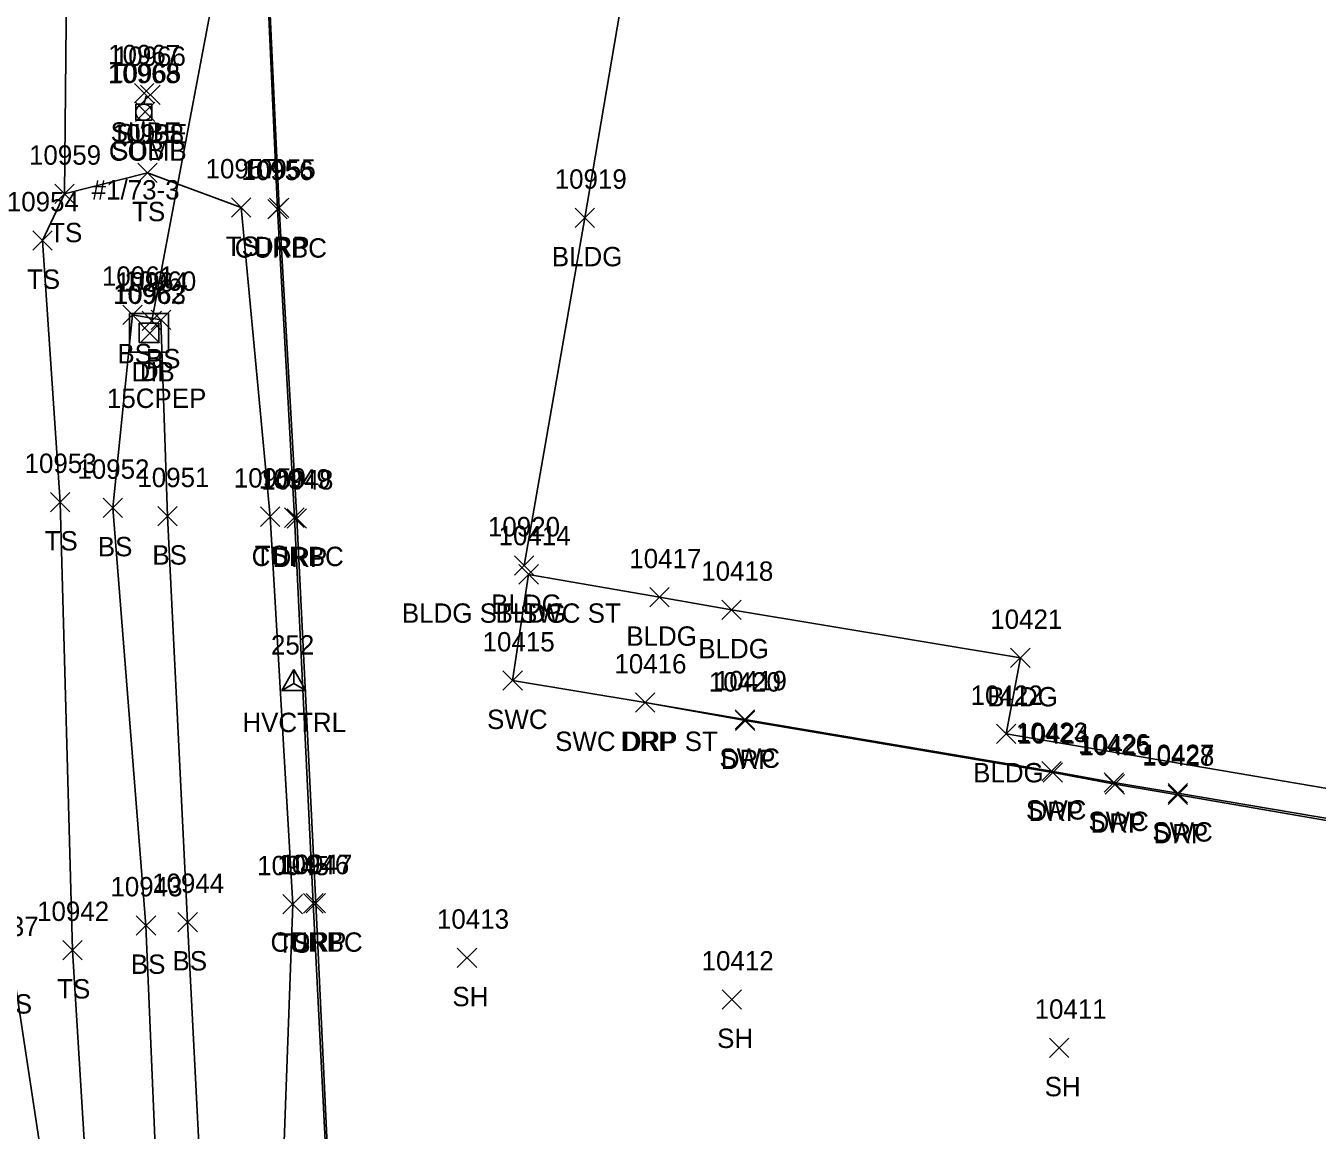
# Model space of a CAD drawing. Extents: x 1769141 to 1770911, y 735471 to 741449.
# Drawn here: x 1770303.8 to 1770437.1, y 738669.1 to 738783 of the extents above; entities that cross this region are included whole.
import ezdxf

# ---------------------------------------------------------------- set-up
doc = ezdxf.new("R2010")
doc.units = 0
for name, color, linetype in [('C_A', 7, 'Continuous'), ('C_I', 7, 'Continuous'), ('CPSM', 7, 'Continuous'), ('D_A', 7, 'Continuous'), ('D_C', 7, 'Continuous'), ('D_I', 7, 'Continuous'), ('D_TIC', 7, 'Continuous'), ('DCP', 7, 'Continuous'), ('DS', 7, 'Continuous'), ('L_A', 7, 'Continuous'), ('L_I', 7, 'Continuous'), ('L_TIC', 7, 'Continuous'), ('LBC', 7, 'Continuous'), ('LELB', 7, 'Continuous'), ('R_A', 7, 'Continuous'), ('R_I', 7, 'Continuous'), ('R_TIC', 7, 'Continuous'), ('RC', 7, 'Continuous'), ('RDP', 7, 'Continuous'), ('RSW', 7, 'Continuous'), ('U_A', 7, 'Continuous'), ('U_C', 7, 'Continuous'), ('U_I', 7, 'Continuous'), ('U_TIC', 7, 'Continuous'), ('UP', 7, 'Continuous')]:
    doc.layers.add(name, color=color, linetype=linetype)

msp = doc.modelspace()

# ---------------------------------------------------------------- linework, layer by layer
at = {"layer": 'CPSM'}
for p, q in [((1770330.25, 738714.42), (1770331.5, 738716.59)), ((1770332.75, 738714.42), (1770331.5, 738716.59)), ((1770331.5, 738715.14), (1770331.5, 738716.59)), ((1770330.25, 738714.42), (1770331.5, 738715.14)), ((1770331.5, 738715.14), (1770331.5, 738715.14)), ((1770331.5, 738715.14), (1770332.75, 738714.42)), ((1770330.25, 738714.42), (1770332.75, 738714.42))]:
    msp.add_line(p, q, dxfattribs=at)
at = {"layer": 'D_TIC'}
for points in [[(1770315.85, 738751.59), (1770317.85, 738753.59)], [(1770317.85, 738751.59), (1770315.85, 738753.59)], [(1770315.63, 738750.32), (1770317.63, 738752.32)], [(1770317.63, 738750.32), (1770315.63, 738752.32)]]:
    msp.add_lwpolyline(points, dxfattribs=at)
at = {"layer": 'DCP'}
msp.add_lwpolyline([(1770316.85, 738752.59), (1770329.65, 738820.27)], dxfattribs=at)
at = {"layer": 'DS'}
for p, q in [((1770314.55, 738753.35), (1770318.55, 738753.35)), ((1770314.55, 738749.35), (1770314.55, 738753.35)), ((1770318.55, 738753.35), (1770318.55, 738749.35)), ((1770315.55, 738750.35), (1770315.55, 738752.35)), ((1770315.55, 738752.35), (1770317.55, 738752.35)), ((1770316.55, 738751.35), (1770316.55, 738751.35)), ((1770316.55, 738751.35), (1770316.55, 738751.35)), ((1770317.55, 738752.35), (1770317.55, 738750.35)), ((1770317.55, 738750.35), (1770315.55, 738750.35)), ((1770318.55, 738749.35), (1770314.55, 738749.35))]:
    msp.add_line(p, q, dxfattribs=at)
at = {"layer": 'L_TIC'}
for points in [[(1770315.4, 738766.86), (1770317.4, 738768.86)], [(1770317.4, 738766.86), (1770315.4, 738768.86)], [(1770306.84, 738764.69), (1770308.84, 738766.69)], [(1770308.84, 738764.69), (1770306.84, 738766.69)], [(1770306.84, 738764.69), (1770308.84, 738766.69)], [(1770308.84, 738764.69), (1770306.84, 738766.69)], [(1770325.06, 738763.28), (1770327.06, 738765.28)], [(1770327.06, 738763.28), (1770325.06, 738765.28)], [(1770360.53, 738762.21), (1770362.53, 738764.21)], [(1770362.53, 738762.21), (1770360.53, 738764.21)], [(1770304.55, 738759.88), (1770306.55, 738761.88)], [(1770306.55, 738759.88), (1770304.55, 738761.88)], [(1770313.85, 738752.2), (1770315.85, 738754.2)], [(1770315.85, 738752.2), (1770313.85, 738754.2)], [(1770313.85, 738752.2), (1770315.85, 738754.2)], [(1770315.85, 738752.2), (1770313.85, 738754.2)], [(1770316.79, 738751.68), (1770318.79, 738753.68)], [(1770318.79, 738751.68), (1770316.79, 738753.68)], [(1770306.37, 738732.88), (1770308.37, 738734.88)], [(1770308.37, 738732.88), (1770306.37, 738734.88)], [(1770311.83, 738732.28), (1770313.83, 738734.28)], [(1770313.83, 738732.28), (1770311.83, 738734.28)], [(1770317.46, 738731.42), (1770319.46, 738733.42)], [(1770319.46, 738731.42), (1770317.46, 738733.42)], [(1770328.06, 738731.37), (1770330.06, 738733.37)], [(1770330.06, 738731.37), (1770328.06, 738733.37)], [(1770354.28, 738726.34), (1770356.28, 738728.34)], [(1770356.28, 738726.34), (1770354.28, 738728.34)], [(1770354.73, 738725.42), (1770356.73, 738727.42)], [(1770356.73, 738725.42), (1770354.73, 738727.42)], [(1770368.22, 738723.05), (1770370.22, 738725.05)], [(1770370.22, 738723.05), (1770368.22, 738725.05)], [(1770375.65, 738721.75), (1770377.65, 738723.75)], [(1770377.65, 738721.75), (1770375.65, 738723.75)], [(1770405.47, 738716.79), (1770407.47, 738718.79)], [(1770407.47, 738716.79), (1770405.47, 738718.79)], [(1770404, 738708.95), (1770406, 738710.95)], [(1770406, 738708.95), (1770404, 738710.95)], [(1770330.38, 738691.37), (1770332.38, 738693.37)], [(1770332.38, 738691.37), (1770330.38, 738693.37)], [(1770315.24, 738689.19), (1770317.24, 738691.19)], [(1770317.24, 738689.19), (1770315.24, 738691.19)], [(1770319.54, 738689.54), (1770321.54, 738691.54)], [(1770321.54, 738689.54), (1770319.54, 738691.54)], [(1770307.67, 738686.65), (1770309.67, 738688.65)], [(1770309.67, 738686.65), (1770307.67, 738688.65)], [(1770348.37, 738685.85), (1770350.37, 738687.85)], [(1770350.37, 738685.85), (1770348.37, 738687.85)], [(1770375.69, 738681.54), (1770377.69, 738683.54)], [(1770377.69, 738681.54), (1770375.69, 738683.54)], [(1770409.49, 738676.56), (1770411.49, 738678.56)], [(1770411.49, 738676.56), (1770409.49, 738678.56)]]:
    msp.add_lwpolyline(points, dxfattribs=at)
at = {"layer": 'LBC'}
msp.add_lwpolyline([(1770355.73, 738726.42), (1770369.22, 738724.05), (1770376.65, 738722.75), (1770406.47, 738717.79), (1770405, 738709.95), (1770471.46, 738698.65), (1770482.87, 738764.69), (1770474.89, 738765.91), (1770480.75, 738799.69), (1770482.75, 738812.2), (1770482.74, 738812.43), (1770446.14, 738818.58), (1770408.11, 738825.21), (1770373.6, 738831.13), (1770373.19, 738830.95), (1770367.66, 738799.21), (1770361.53, 738763.21), (1770355.28, 738727.34)], dxfattribs=at)
at = {"layer": 'LELB'}
for points in [[(1770313.05, 738616.62), (1770309.76, 738638), (1770302.47, 738686.09), (1770300.55, 738723.81), (1770298.74, 738764.86), (1770298.88, 738772.96), (1770299.09, 738780.19), (1770296.45, 738802.95), (1770296.72, 738840.69)], [(1770329.94, 738652.83), (1770331.38, 738692.37), (1770329.06, 738732.37), (1770326.06, 738764.28), (1770316.4, 738767.86), (1770307.84, 738765.69), (1770308.13, 738797.53), (1770307.15, 738828.31)], [(1770324.6, 738630.33), (1770317.36, 738637.33), (1770310.92, 738650.69), (1770308.67, 738687.65), (1770307.37, 738733.88), (1770305.55, 738760.88), (1770307.84, 738765.69)], [(1770344.54, 738639.37), (1770322.36, 738641.42), (1770317.72, 738655.22), (1770316.24, 738690.19), (1770312.83, 738733.28), (1770314.85, 738753.2)], [(1770344.92, 738643.28), (1770324.04, 738645.4), (1770322.27, 738656.3), (1770320.54, 738690.54), (1770318.46, 738732.42), (1770317.79, 738752.68), (1770314.85, 738753.2)]]:
    msp.add_lwpolyline(points, dxfattribs=at)
at = {"layer": 'R_TIC'}
for points in [[(1770328.82, 738763.1), (1770330.82, 738765.1)], [(1770330.82, 738763.1), (1770328.82, 738765.1)], [(1770328.99, 738763.25), (1770330.99, 738765.25)], [(1770330.99, 738763.25), (1770328.99, 738765.25)], [(1770330.55, 738731.27), (1770332.55, 738733.27)], [(1770332.55, 738731.27), (1770330.55, 738733.27)], [(1770330.81, 738731.17), (1770332.81, 738733.17)], [(1770332.81, 738731.17), (1770330.81, 738733.17)], [(1770354.73, 738725.42), (1770356.73, 738727.42)], [(1770356.73, 738725.42), (1770354.73, 738727.42)], [(1770353.08, 738714.46), (1770355.08, 738716.46)], [(1770355.08, 738714.46), (1770353.08, 738716.46)], [(1770366.74, 738712.19), (1770368.74, 738714.19)], [(1770368.74, 738712.19), (1770366.74, 738714.19)], [(1770366.74, 738712.19), (1770368.74, 738714.19)], [(1770368.74, 738712.19), (1770366.74, 738714.19)], [(1770377.05, 738710.45), (1770379.05, 738712.45)], [(1770379.05, 738710.45), (1770377.05, 738712.45)], [(1770377.07, 738710.32), (1770379.07, 738712.32)], [(1770379.07, 738710.32), (1770377.07, 738712.32)], [(1770408.68, 738705.11), (1770410.68, 738707.11)], [(1770410.68, 738705.11), (1770408.68, 738707.11)], [(1770408.82, 738704.96), (1770410.82, 738706.96)], [(1770410.82, 738704.96), (1770408.82, 738706.96)], [(1770415.13, 738703.93), (1770417.13, 738705.93)], [(1770417.13, 738703.93), (1770415.13, 738705.93)], [(1770415.23, 738703.75), (1770417.23, 738705.75)], [(1770417.23, 738703.75), (1770415.23, 738705.75)], [(1770421.72, 738702.84), (1770423.72, 738704.84)], [(1770423.72, 738702.84), (1770421.72, 738704.84)], [(1770421.72, 738702.67), (1770423.72, 738704.67)], [(1770423.72, 738702.67), (1770421.72, 738704.67)], [(1770332.51, 738691.47), (1770334.51, 738693.47)], [(1770334.51, 738691.47), (1770332.51, 738693.47)], [(1770332.78, 738691.49), (1770334.78, 738693.49)], [(1770334.78, 738691.49), (1770332.78, 738693.49)]]:
    msp.add_lwpolyline(points, dxfattribs=at)
at = {"layer": 'RC'}
msp.add_lwpolyline([(1770335.55, 738653.21), (1770335.33, 738656.41), (1770333.51, 738692.47), (1770331.55, 738732.27), (1770329.82, 738764.1), (1770328.53, 738792.38), (1770328.25, 738798.81)], dxfattribs=at)
at = {"layer": 'RDP'}
for points in [[(1770335.75, 738653.39), (1770335.44, 738656.59), (1770333.78, 738692.49), (1770331.81, 738732.17), (1770329.99, 738764.25), (1770328.68, 738792.35), (1770328.25, 738798.81), (1770327.15, 738820.89), (1770327.56, 738823.12), (1770328.07, 738825.53), (1770330.32, 738832.36), (1770332.61, 738836.88), (1770338.21, 738844.01), (1770341, 738846.86), (1770352.93, 738854.47), (1770358.73, 738857.13), (1770364.02, 738858.48), (1770369.7, 738859.15)], [(1770367.74, 738713.19), (1770378.07, 738711.32), (1770409.82, 738705.96), (1770416.23, 738704.75), (1770422.72, 738703.67), (1770446.82, 738699.51), (1770456.86, 738697.79), (1770464.16, 738696.54)]]:
    msp.add_lwpolyline(points, dxfattribs=at)
at = {"layer": 'RSW'}
msp.add_lwpolyline([(1770355.73, 738726.42), (1770354.08, 738715.46), (1770367.74, 738713.19), (1770378.05, 738711.45), (1770409.68, 738706.11), (1770416.13, 738704.93), (1770422.72, 738703.84), (1770446.75, 738699.79)], dxfattribs=at)
at = {"layer": 'U_TIC'}
for points in [[(1770315.05, 738775.06), (1770317.05, 738777.06)], [(1770317.05, 738775.06), (1770315.05, 738777.06)], [(1770315.69, 738774.89), (1770317.69, 738776.89)], [(1770317.69, 738774.89), (1770315.69, 738776.89)], [(1770315.15, 738773.16), (1770317.15, 738775.16)], [(1770317.15, 738773.16), (1770315.15, 738775.16)]]:
    msp.add_lwpolyline(points, dxfattribs=at)
at = {"layer": 'UP'}
for p, q in [((1770316.27, 738775.77), (1770316.02, 738774.94)), ((1770315.19, 738773.27), (1770315.19, 738774.94)), ((1770315.19, 738774.94), (1770316.86, 738774.94)), ((1770316.02, 738774.1), (1770316.02, 738774.1)), ((1770316.86, 738774.94), (1770316.86, 738773.27)), ((1770316.86, 738773.27), (1770315.19, 738773.27)), ((1770315.77, 738772.44), (1770316.02, 738773.27))]:
    msp.add_line(p, q, dxfattribs=at)
msp.add_circle((1770316.02, 738774.1), 0.833, dxfattribs=at)

# ---------------------------------------------------------------- texts
at = {"layer": 'C_A'}
msp.add_text('HVCTRL', height=2, dxfattribs=at).set_placement((1770326.19, 738710.14))
at = {"layer": 'C_I'}
msp.add_text('252', height=2, dxfattribs=at).set_placement((1770329.14, 738718.14))
at = {"layer": 'D_A'}
for s, p in [('P', (1770316.23, 738747.59)), ('DIB', (1770314.74, 738746.32)), ('DI', (1770315.61, 738746.35))]:
    msp.add_text(s, height=2, dxfattribs=at).set_placement(p)
at = {"layer": 'D_C'}
msp.add_text('15CPEP', height=2, dxfattribs=at).set_placement((1770312.21, 738743.59))
at = {"layer": 'D_I'}
for s, p in [('10964', (1770313.13, 738755.59)), ('10962', (1770312.84, 738754.35)), ('10963', (1770312.92, 738754.32))]:
    msp.add_text(s, height=2, dxfattribs=at).set_placement(p)
at = {"layer": 'L_A'}
for s, p in [('TS', (1770314.81, 738762.86)), ('TS', (1770306.25, 738760.69)), ('TS', (1770306.25, 738760.69)), ('TS', (1770324.47, 738759.28)), ('BLDG', (1770358.12, 738758.21)), ('TS', (1770303.96, 738755.88)), ('BS', (1770313.29, 738748.2)), ('BS', (1770313.29, 738748.2)), ('BS', (1770316.23, 738747.68)), ('TS', (1770305.78, 738728.88)), ('BS', (1770311.27, 738728.28)), ('BS', (1770316.9, 738727.42)), ('TS', (1770327.47, 738727.37)), ('BLDG', (1770351.87, 738722.34)), ('BLDG', (1770352.32, 738721.42)), ('BLDG', (1770365.81, 738719.05)), ('BLDG', (1770373.24, 738717.75)), ('BLDG', (1770403.06, 738712.79)), ('BLDG', (1770401.6, 738704.95)), ('TS', (1770329.79, 738687.37)), ('BS', (1770314.68, 738685.19)), ('BS', (1770318.98, 738685.54)), ('TS', (1770307.08, 738682.65)), ('BS', (1770300.92, 738681.09)), ('SH', (1770347.86, 738681.85)), ('SH', (1770375.18, 738677.54)), ('SH', (1770408.98, 738672.56))]:
    msp.add_text(s, height=2, dxfattribs=at).set_placement(p)
at = {"layer": 'L_I'}
for s, p in [('10958', (1770312.73, 738770.86)), ('10959', (1770304.17, 738768.69)), ('10959', (1770304.17, 738768.69)), ('10957', (1770322.39, 738767.28)), ('10919', (1770358.42, 738766.21)), ('10954', (1770301.88, 738763.88)), ('10961', (1770311.7, 738756.2)), ('10961', (1770311.7, 738756.2)), ('10960', (1770313.99, 738755.68)), ('10953', (1770303.71, 738736.88)), ('10952', (1770309.16, 738736.28)), ('10951', (1770315.35, 738735.42)), ('10950', (1770325.3, 738735.37)), ('10920', (1770351.53, 738730.34)), ('10414', (1770352.63, 738729.42)), ('10417', (1770366.12, 738727.05)), ('10418', (1770373.54, 738725.75)), ('10421', (1770403.37, 738720.79)), ('10422', (1770401.34, 738712.95)), ('10945', (1770327.71, 738695.37)), ('10943', (1770312.57, 738693.19)), ('10944', (1770316.87, 738693.54)), ('10942', (1770305, 738690.65)), ('9337', (1770299.21, 738689.09)), ('10413', (1770346.27, 738689.85)), ('10412', (1770373.58, 738685.54)), ('10411', (1770407.95, 738680.56))]:
    msp.add_text(s, height=2, dxfattribs=at).set_placement(p)
at = {"layer": 'R_A'}
for s, p in [('CURBC', (1770325.4, 738759.1)), ('DRP', (1770327.47, 738759.25)), ('CURBC', (1770327.14, 738727.27)), ('DRP', (1770329.3, 738727.17)), ('BLDG ST SWC ST', (1770342.65, 738721.42)), ('SWC', (1770351.44, 738710.46)), ('SWC DRP ST', (1770358.46, 738708.19)), ('DRP', (1770365.23, 738708.19)), ('SWC', (1770375.42, 738706.45)), ('DRP', (1770375.56, 738706.32)), ('SWC', (1770407.05, 738701.11)), ('DRP', (1770407.31, 738700.96)), ('SWC', (1770413.49, 738699.93)), ('DRP', (1770413.72, 738699.75)), ('SWC', (1770420.09, 738698.84)), ('DRP', (1770420.21, 738698.67)), ('CURBC', (1770329.09, 738687.47)), ('DRP', (1770331.27, 738687.49))]:
    msp.add_text(s, height=2, dxfattribs=at).set_placement(p)
at = {"layer": 'R_I'}
for s, p in [('10956', (1770326.09, 738767.1)), ('10955', (1770326.32, 738767.25)), ('10949', (1770327.88, 738735.27)), ('10948', (1770328.14, 738735.17)), ('10414', (1770352.63, 738729.42)), ('10415', (1770350.98, 738718.46)), ('10416', (1770364.58, 738716.19)), ('10416', (1770364.58, 738716.19)), ('10419', (1770374.94, 738714.45)), ('10420', (1770374.32, 738714.32)), ('10423', (1770406.01, 738709.11)), ('10424', (1770406.15, 738708.96)), ('10426', (1770412.41, 738707.93)), ('10425', (1770412.57, 738707.75)), ('10427', (1770419.05, 738706.84)), ('10428', (1770419.05, 738706.67)), ('10946', (1770329.78, 738695.47)), ('10947', (1770330.11, 738695.49))]:
    msp.add_text(s, height=2, dxfattribs=at).set_placement(p)
at = {"layer": 'U_A'}
for s, p in [('SUBE', (1770312.59, 738771.06)), ('SUBE', (1770313.23, 738770.89)), ('COMB', (1770312.41, 738769.1)), ('SUBT', (1770312.65, 738769.16))]:
    msp.add_text(s, height=2, dxfattribs=at).set_placement(p)
at = {"layer": 'U_C'}
msp.add_text('#1/73-3', height=2, dxfattribs=at).set_placement((1770310.64, 738765.1))
at = {"layer": 'U_I'}
for s, p in [('10967', (1770312.33, 738779.06)), ('10966', (1770312.92, 738778.89)), ('10968', (1770312.31, 738777.1)), ('10965', (1770312.43, 738777.16))]:
    msp.add_text(s, height=2, dxfattribs=at).set_placement(p)

doc.saveas('drawing.dxf')
